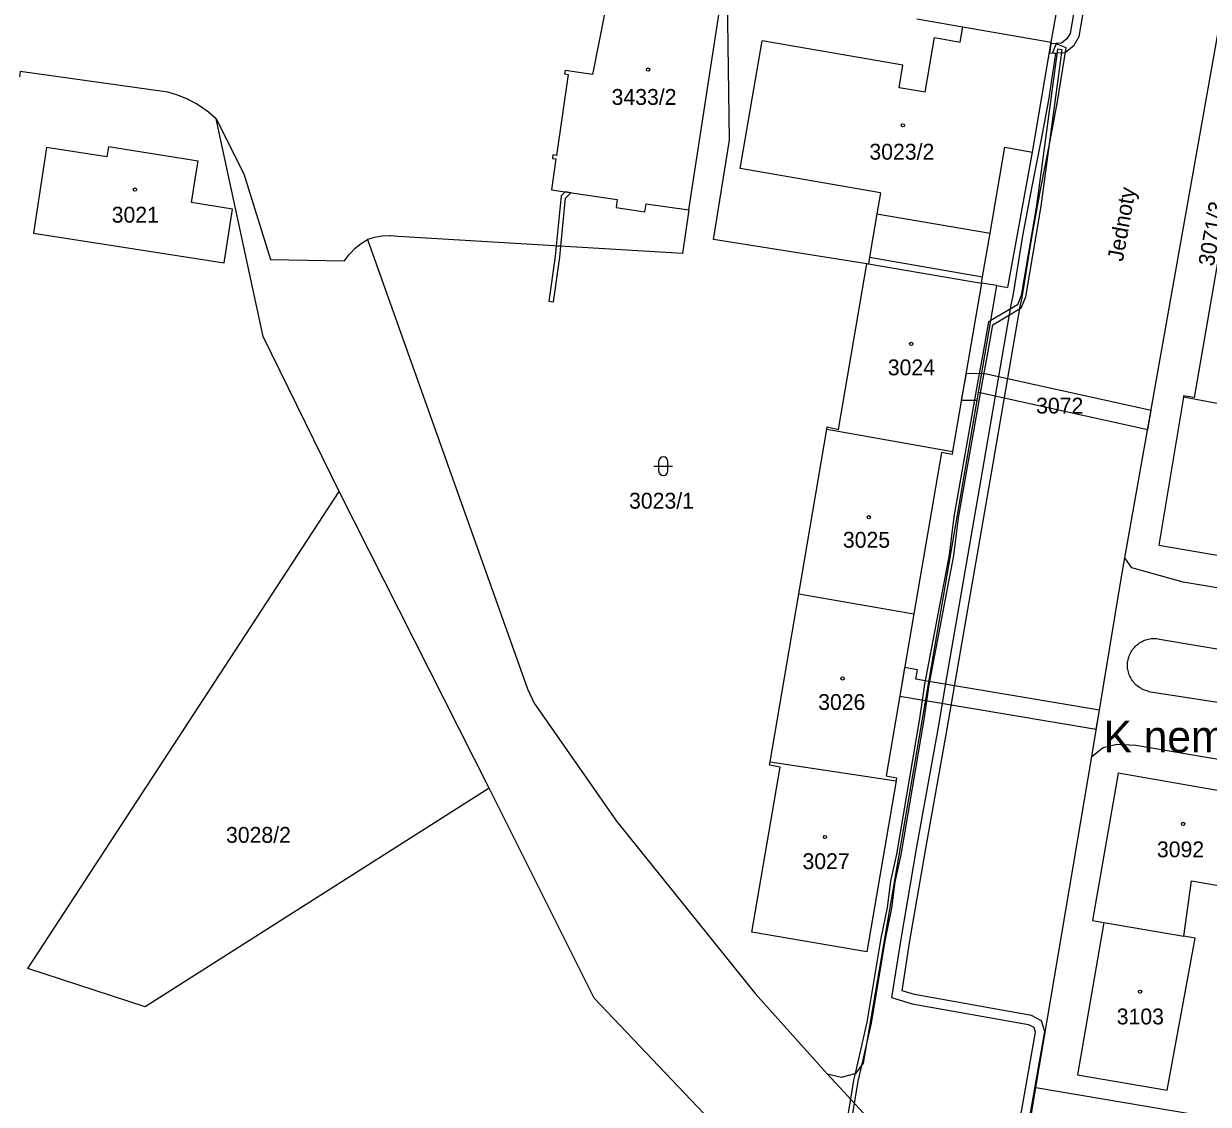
# Model space of a CAD drawing. Extents: x -869103 to -863415, y -1015889 to -1012477.
# Drawn here: x -866888.8 to -866761.8, y -1014238 to -1014122.2 of the extents above; entities that cross this region are included whole.
import ezdxf

# ---------------------------------------------------------------- set-up
doc = ezdxf.new("R2010")
doc.units = 0
for name, color, linetype in [('Hranice parcel', 7, 'Continuous'), ('Parcelní čísla', 7, 'Continuous'), ('Pop  PČ popisy', 7, 'Continuous'), ('Vnitřní kresba', 7, 'Continuous'), ('Věcná břemena k části', 7, 'Continuous'), ('Značky budov', 7, 'Continuous'), ('Značky kultur', 7, 'Continuous')]:
    doc.layers.add(name, color=color, linetype=linetype)

msp = doc.modelspace()

# ---------------------------------------------------------------- linework, layer by layer
at = {"layer": 'Hranice parcel'}
for p, q in [((-866778.62, -1014124.22), (-866769.55, -1014072.08)), ((-866817.48, -1014142.18), (-866813.37, -1014115.67)), ((-866813.1, -1014134.72), (-866813.33, -1014118.11)), ((-866780.62, -1014135.98), (-866778.62, -1014124.22)), ((-866786.09, -1014150.02), (-866789.19, -1014168.06)), ((-866784.46, -1014150.3), (-866786.09, -1014150.02)), ((-866764.46, -1014162.25), (-866767.07, -1014178.11)), ((-866764.43, -1014162.1), (-866764.46, -1014162.25)), ((-866750.9, -1014164.83), (-866764.46, -1014162.25)), ((-866805.69, -1014183.34), (-866802.69, -1014165.69)), ((-866802.69, -1014165.69), (-866802.64, -1014165.42)), ((-866802.69, -1014165.69), (-866789.19, -1014168.06)), ((-866789.19, -1014168.06), (-866789.25, -1014168.4)), ((-866838.88, -1014204.15), (-866854.95, -1014172.36)), ((-866767.07, -1014178.11), (-866748.94, -1014181.25)), ((-866746.12, -1014185.19), (-866764.47, -1014182.08)), ((-866808.76, -1014201.34), (-866805.69, -1014183.34)), ((-866805.69, -1014183.34), (-866793.34, -1014185.47)), ((-866808.76, -1014201.34), (-866795.25, -1014203.38)), ((-866795.19, -1014203.04), (-866795.25, -1014203.38)), ((-866795.25, -1014203.38), (-866798.4, -1014221.7)), ((-866773, -1014218.56), (-866764.41, -1014220)), ((-866802.65, -1014234.76), (-866785.95, -1014252.79))]:
    msp.add_line(p, q, dxfattribs=at)
for points in [[(-866770.72, -1014179.47), (-866757.54, -1014105.2), (-866756.43, -1014104.57), (-866756.32, -1014103.85)], [(-866813.37, -1014115.67), (-866814.9, -1014115.46), (-866814.02, -1014109.16), (-866824.54, -1014107.69), (-866826.32, -1014120.28), (-866827.79, -1014127.67), (-866830.73, -1014127.24), (-866830.78, -1014127.62), (-866830.41, -1014127.67), (-866831.66, -1014136.35), (-866832.04, -1014136.29), (-866832.09, -1014136.67), (-866831.72, -1014136.72), (-866832.2, -1014140.05), (-866825.14, -1014141.07), (-866825.27, -1014141.93), (-866822.17, -1014142.38), (-866822.05, -1014141.52), (-866817.48, -1014142.18)], [(-866793.02, -1014121.72), (-866788.1, -1014122.58), (-866778.62, -1014124.22)], [(-866873.3, -1014129.58), (-866889.14, -1014127.37), (-866889.21, -1014127.91)], [(-866868.12, -1014132.42), (-866868.93, -1014131.72), (-866869.8, -1014131.09), (-866870.32, -1014130.78), (-866871.28, -1014130.29), (-866872.27, -1014129.89), (-866873.3, -1014129.58)], [(-866854.95, -1014172.36), (-866863.08, -1014155.75), (-866868.12, -1014132.42)], [(-866868.12, -1014132.42), (-866865.16, -1014138.33), (-866862.31, -1014147.49), (-866854.36, -1014147.65)], [(-866798.4, -1014147.95), (-866814.82, -1014145.36), (-866813.1, -1014134.72)], [(-866870.22, -1014137.98), (-866870.06, -1014136.96), (-866879.68, -1014135.44), (-866879.84, -1014136.49), (-866886.32, -1014135.49), (-866887.72, -1014144.66), (-866867.25, -1014147.84), (-866866.36, -1014142.09), (-866870.76, -1014141.4), (-866870.22, -1014137.98)], [(-866784.46, -1014150.3), (-866783.26, -1014150.5), (-866780.62, -1014135.98)], [(-866817.48, -1014142.18), (-866818.15, -1014146.86), (-866848.63, -1014145.03)], [(-866760.25, -1014144.75), (-866763.29, -1014162.3), (-866764.43, -1014162.1)], [(-866854.36, -1014147.65), (-866853.9, -1014147), (-866853.77, -1014146.85), (-866853.21, -1014146.28), (-866852.59, -1014145.78), (-866851.91, -1014145.37)], [(-866848.63, -1014145.03), (-866849.44, -1014144.96), (-866849.53, -1014144.96), (-866850.34, -1014144.99), (-866851.14, -1014145.13), (-866851.91, -1014145.37)], [(-866851.91, -1014145.37), (-866834.76, -1014193.52), (-866834.04, -1014195.04), (-866825.22, -1014207.69), (-866810.34, -1014226.14), (-866802.65, -1014234.76)], [(-866802.64, -1014165.42), (-866801.42, -1014165.7), (-866798.4, -1014147.95)], [(-866798.4, -1014147.95), (-866798.22, -1014147.98), (-866786.09, -1014150.02)], [(-866802.65, -1014234.76), (-866801.11, -1014235.12), (-866799.52, -1014234.71), (-866798.76, -1014233.64), (-866784.46, -1014150.3)], [(-866789.25, -1014168.4), (-866790.37, -1014168.2), (-866793.34, -1014185.47)], [(-866838.88, -1014204.15), (-866875.75, -1014227.6), (-866888.3, -1014223.49), (-866854.95, -1014172.36)], [(-866774.28, -1014200.77), (-866771.08, -1014181.52), (-866770.72, -1014179.47)], [(-866764.47, -1014182.08), (-866769.97, -1014180.54), (-866770.72, -1014179.47)], [(-866793.34, -1014185.47), (-866796.33, -1014202.84), (-866795.19, -1014203.04)], [(-866774.28, -1014200.77), (-866773.06, -1014199.78), (-866771.59, -1014199.45), (-866769.54, -1014199.54), (-866729.37, -1014206.36)], [(-866785.95, -1014252.79), (-866782.53, -1014249.83), (-866780.28, -1014236.23), (-866774.28, -1014200.77)], [(-866798.4, -1014221.7), (-866810.72, -1014219.58), (-866807.68, -1014201.89), (-866808.82, -1014201.69), (-866808.76, -1014201.34)], [(-866754.26, -1014205.53), (-866771.45, -1014202.54), (-866774.21, -1014218.35), (-866773, -1014218.56)], [(-866804.77, -1014250.67), (-866827.62, -1014226.66), (-866838.88, -1014204.15)], [(-866764.41, -1014220), (-866763.59, -1014214.08), (-866755.98, -1014215.4)], [(-866773, -1014218.56), (-866775.79, -1014234.89), (-866766.18, -1014236.53), (-866763.21, -1014220.22), (-866764.41, -1014220)]]:
    msp.add_lwpolyline(points, dxfattribs=at)
at = {"layer": 'Vnitřní kresba'}
for p, q in [((-866788.38, -1014124.2), (-866788.1, -1014122.58)), ((-866811.96, -1014137.76), (-866809.62, -1014124.08)), ((-866794.51, -1014126.67), (-866809.62, -1014124.08)), ((-866792.14, -1014129.57), (-866791.12, -1014123.72)), ((-866791.12, -1014123.72), (-866788.38, -1014124.2)), ((-866794.93, -1014129.1), (-866794.51, -1014126.67)), ((-866792.14, -1014129.57), (-866794.93, -1014129.1)), ((-866785.17, -1014144.68), (-866783.59, -1014135.47)), ((-866783.59, -1014135.47), (-866780.62, -1014135.98)), ((-866796.92, -1014140.34), (-866811.96, -1014137.76)), ((-866796.92, -1014140.34), (-866797.31, -1014142.6)), ((-866797.31, -1014142.6), (-866798.1, -1014147.26)), ((-866797.31, -1014142.6), (-866785.17, -1014144.68)), ((-866785.97, -1014149.34), (-866785.17, -1014144.68)), ((-866798.1, -1014147.26), (-866798.22, -1014147.98)), ((-866798.1, -1014147.26), (-866785.97, -1014149.34)), ((-866786.09, -1014150.02), (-866785.97, -1014149.34)), ((-866767.01, -1014188.17), (-866735.77, -1014193.45)), ((-866768.2, -1014193.78), (-866736.66, -1014198.69)), ((-866780.28, -1014236.23), (-866763.6, -1014239.07))]:
    msp.add_line(p, q, dxfattribs=at)
msp.add_lwpolyline([(-866768.2, -1014193.78), (-866768.34, -1014193.74), (-866768.49, -1014193.7), (-866768.63, -1014193.65), (-866768.76, -1014193.59), (-866768.9, -1014193.53), (-866769.03, -1014193.45), (-866769.16, -1014193.37), (-866769.28, -1014193.29), (-866769.4, -1014193.2), (-866769.51, -1014193.1), (-866769.61, -1014193), (-866769.72, -1014192.89), (-866769.81, -1014192.77), (-866769.9, -1014192.65), (-866769.99, -1014192.53), (-866770.06, -1014192.4), (-866770.14, -1014192.27), (-866770.2, -1014192.14), (-866770.26, -1014192), (-866770.3, -1014191.86), (-866770.35, -1014191.72), (-866770.38, -1014191.57), (-866770.41, -1014191.42), (-866770.43, -1014191.28), (-866770.44, -1014191.13), (-866770.44, -1014190.98), (-866770.44, -1014190.83), (-866770.43, -1014190.68), (-866770.41, -1014190.53), (-866770.38, -1014190.39), (-866770.34, -1014190.24), (-866770.3, -1014190.1), (-866770.25, -1014189.96), (-866770.2, -1014189.82), (-866770.13, -1014189.69), (-866770.06, -1014189.55), (-866769.98, -1014189.43), (-866769.9, -1014189.3), (-866769.81, -1014189.19), (-866769.71, -1014189.07), (-866769.61, -1014188.96), (-866769.5, -1014188.86), (-866769.39, -1014188.76), (-866769.27, -1014188.67), (-866769.15, -1014188.59), (-866769.02, -1014188.51), (-866768.89, -1014188.44), (-866768.76, -1014188.37), (-866768.62, -1014188.31), (-866768.48, -1014188.26), (-866768.34, -1014188.22), (-866768.19, -1014188.18), (-866768.05, -1014188.15), (-866767.9, -1014188.13), (-866767.75, -1014188.12), (-866767.6, -1014188.11), (-866767.45, -1014188.12), (-866767.31, -1014188.13), (-866767.16, -1014188.14), (-866767.01, -1014188.17)], dxfattribs=at)
at = {"layer": 'Věcná břemena k části'}
for points in [[(-866773.78, -1014106.9), (-866776.6, -1014123.27), (-866776.94, -1014123.86), (-866777.51, -1014124.32), (-866778.65, -1014124.38), (-866778.81, -1014125.38), (-866777.13, -1014125.3), (-866776.16, -1014124.52), (-866775.64, -1014123.61), (-866772.78, -1014107)], [(-866773.78, -1014106.9), (-866776.6, -1014123.27), (-866776.94, -1014123.86), (-866777.51, -1014124.32), (-866778.65, -1014124.38), (-866778.81, -1014125.38), (-866777.13, -1014125.3), (-866776.16, -1014124.52), (-866775.64, -1014123.61), (-866772.78, -1014107)], [(-866773.78, -1014106.9), (-866776.6, -1014123.27), (-866776.94, -1014123.86), (-866777.51, -1014124.32), (-866778.65, -1014124.38), (-866778.81, -1014125.38), (-866777.13, -1014125.3), (-866776.16, -1014124.52), (-866775.64, -1014123.61), (-866772.78, -1014107)], [(-866782.07, -1014245.87), (-866779.31, -1014230.23), (-866779.67, -1014229.08), (-866780.73, -1014228.53), (-866793.28, -1014226.27), (-866794.61, -1014225.88), (-866793.77, -1014220.51), (-866792.07, -1014210.61), (-866789.81, -1014198.01), (-866788.79, -1014192.01), (-866785.04, -1014170.39), (-866781.96, -1014152.55), (-866781.74, -1014151.56), (-866780.71, -1014145.14), (-866779.72, -1014139.86), (-866778.72, -1014134.8), (-866777.95, -1014130.57), (-866777.03, -1014124.82), (-866778.1, -1014124.38), (-866778.48, -1014125.3)], [(-866777.96, -1014124.96), (-866780.19, -1014141.71), (-866781.83, -1014151.37), (-866782.23, -1014152.35), (-866785.1, -1014154.04), (-866785.33, -1014154.17), (-866785.98, -1014157.84), (-866786.51, -1014160.73), (-866789.05, -1014175.09), (-866789.57, -1014179.15), (-866792.19, -1014193.01), (-866792.73, -1014196.7), (-866795.21, -1014211.21), (-866795.86, -1014214.11), (-866796.21, -1014216.93), (-866796.87, -1014220.23), (-866798.38, -1014229.22), (-866799.63, -1014234.74), (-866799.8, -1014235.46), (-866800.14, -1014237.47), (-866800.81, -1014241.42)], [(-866777.96, -1014124.96), (-866780.19, -1014141.71), (-866781.83, -1014151.37), (-866782.23, -1014152.35), (-866785.1, -1014154.04), (-866785.33, -1014154.17), (-866785.98, -1014157.84), (-866786.51, -1014160.73), (-866789.05, -1014175.09), (-866789.57, -1014179.15), (-866792.19, -1014193.01), (-866792.73, -1014196.7), (-866795.21, -1014211.21), (-866795.86, -1014214.11), (-866796.21, -1014216.93), (-866796.87, -1014220.23), (-866798.38, -1014229.22), (-866799.63, -1014234.74), (-866799.8, -1014235.46), (-866800.14, -1014237.47), (-866800.81, -1014241.42)], [(-866800.31, -1014241.5), (-866799.71, -1014237.94), (-866799.3, -1014235.56), (-866798.92, -1014233.86), (-866798.43, -1014231.71), (-866797.88, -1014229.32), (-866796.37, -1014220.33), (-866795.71, -1014217.01), (-866795.36, -1014214.19), (-866794.71, -1014211.31), (-866792.23, -1014196.78), (-866791.69, -1014193.09), (-866789.07, -1014179.23), (-866788.55, -1014175.17), (-866786.01, -1014160.81), (-866785.48, -1014157.92), (-866784.87, -1014154.49), (-866781.83, -1014152.69), (-866781.35, -1014151.51), (-866779.69, -1014141.79), (-866777.46, -1014125.02), (-866777.96, -1014124.96)], [(-866800.31, -1014241.5), (-866799.71, -1014237.94), (-866799.3, -1014235.56), (-866798.92, -1014233.86), (-866798.43, -1014231.71), (-866797.88, -1014229.32), (-866796.37, -1014220.33), (-866795.71, -1014217.01), (-866795.36, -1014214.19), (-866794.71, -1014211.31), (-866792.23, -1014196.78), (-866791.69, -1014193.09), (-866789.07, -1014179.23), (-866788.55, -1014175.17), (-866786.01, -1014160.81), (-866785.48, -1014157.92), (-866784.87, -1014154.49), (-866781.83, -1014152.69), (-866781.35, -1014151.51), (-866779.69, -1014141.79), (-866777.46, -1014125.02), (-866777.96, -1014124.96)], [(-866778.48, -1014125.3), (-866778.15, -1014125.44), (-866778.93, -1014130.41), (-866779.7, -1014134.62), (-866780.7, -1014139.68), (-866781.69, -1014144.96), (-866782.72, -1014151.38), (-866782.94, -1014152.35), (-866786.02, -1014170.21), (-866789.77, -1014191.85), (-866790.79, -1014197.83), (-866793.05, -1014210.43), (-866794.75, -1014220.35), (-866795.73, -1014226.58), (-866793.52, -1014227.25), (-866781.05, -1014229.49), (-866780.49, -1014229.78), (-866780.33, -1014230.29), (-866783.03, -1014245.5)]]:
    msp.add_lwpolyline(points, dxfattribs=at)
for points in [[(-866831.18, -1014146.08), (-866830.67, -1014140.92), (-866830.1, -1014140.35), (-866830.72, -1014140.26), (-866831.15, -1014140.68), (-866831.69, -1014146.05)], [(-866831.98, -1014152.03), (-866831.3, -1014147.25), (-866831.18, -1014146.08), (-866831.69, -1014146.05), (-866831.8, -1014147.19), (-866832.48, -1014151.96)], [(-866787.75, -1014159.71), (-866788.26, -1014162.57), (-866786.57, -1014162.57), (-866786.41, -1014161.71), (-866768.28, -1014165.72), (-866767.92, -1014163.69), (-866785.56, -1014159.78), (-866786.08, -1014159.76)], [(-866794.33, -1014191.22), (-866794.86, -1014194.28), (-866792.09, -1014194.75), (-866773.79, -1014197.82), (-866773.45, -1014195.78), (-866791.74, -1014192.72), (-866793.14, -1014192.49), (-866792.96, -1014191.46)]]:
    msp.add_lwpolyline(points, close=True, dxfattribs=at)
at = {"layer": 'Značky budov'}
for centre in [(-866821.83, -1014127.14), (-866794.52, -1014133.12), (-866876.84, -1014140.01), (-866793.63, -1014156.54), (-866798.17, -1014175.12), (-866800.99, -1014192.39), (-866764.49, -1014207.98), (-866802.87, -1014209.39), (-866769.09, -1014225.96)]:
    msp.add_circle(centre, 0.175, dxfattribs=at)
at = {"layer": 'Značky kultur'}
for p, q in [((-866821.2, -1014169.65), (-866819.2, -1014169.65)), ((-866820.7, -1014169.15), (-866820.7, -1014170.15)), ((-866819.7, -1014170.15), (-866819.7, -1014169.15))]:
    msp.add_line(p, q, dxfattribs=at)
for centre, start, end in [((-866820.2, -1014169.15), 0, 180), ((-866820.2, -1014170.15), 180, 359.9879)]:
    msp.add_arc(centre, 0.5, start, end, dxfattribs=at)

# ---------------------------------------------------------------- texts
at = {"layer": 'Parcelní čísla'}
for s, p in [('3433/2', (-866825.74, -1014130.93)), ('3023/2', (-866798.11, -1014136.8)), ('3021', (-866879.32, -1014143.55)), ('3024', (-866796.14, -1014159.91)), ('3072', (-866780.24, -1014164.01)), ('3023/1', (-866823.87, -1014174.2)), ('3025', (-866800.95, -1014178.39)), ('3026', (-866803.6, -1014195.77)), ('3028/2', (-866867.07, -1014210.01)), ('3092', (-866767.29, -1014211.56)), ('3027', (-866805.28, -1014212.83)), ('3103', (-866771.6, -1014229.47))]:
    msp.add_text(s, height=1.7, dxfattribs=at).set_placement(p)
msp.add_text('3071/3', height=1.7, rotation=80, dxfattribs=at).set_placement((-866761.2, -1014148.3))
at = {"layer": 'Pop  PČ popisy'}
msp.add_text('Jednoty', height=1.7, rotation=80, dxfattribs=at).set_placement((-866770.94, -1014147.77))
msp.add_text('K nemocnici', height=3.4, dxfattribs=at).set_placement((-866773, -1014200.32))

doc.saveas('drawing.dxf')
